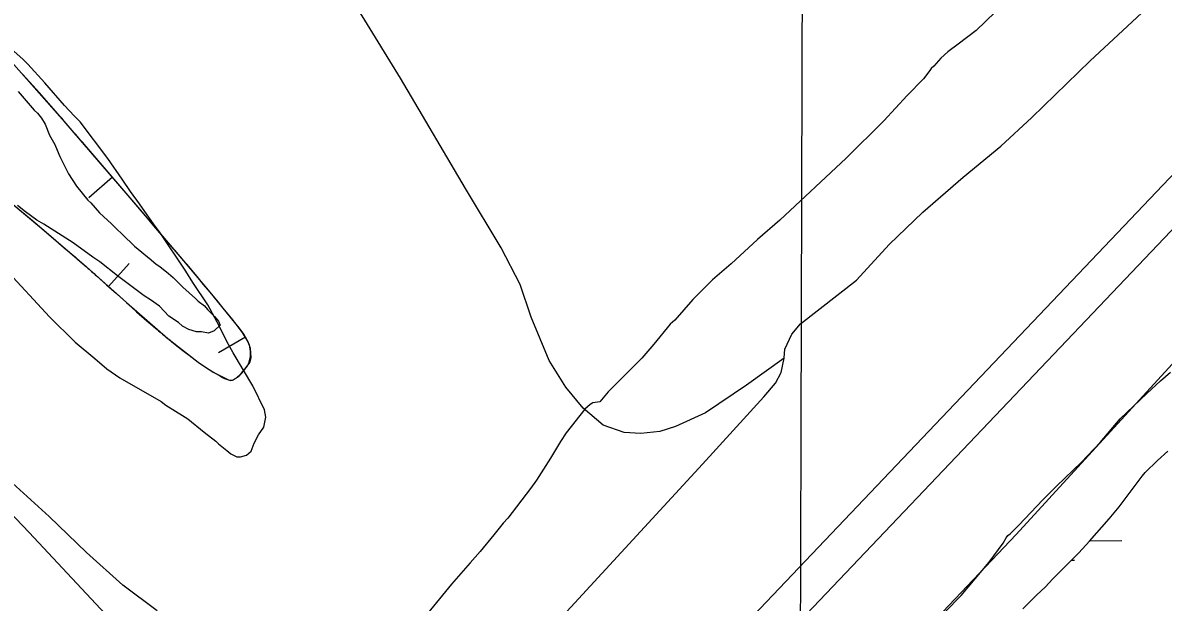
# Model space of a CAD drawing. Extents: x 3146026 to 3183936, y 897894 to 923344.
# Drawn here: x 3170529 to 3171443, y 907361 to 907825 of the extents above; entities that cross this region are included whole.
import ezdxf

# ---------------------------------------------------------------- set-up
doc = ezdxf.new("R2010")
doc.units = 0
for name, color, linetype in [('V-BORW-LINE', 7, 'Continuous'), ('V-GRID-MAJR', 7, 'Continuous'), ('V-LEVE-TOET', 7, 'Continuous'), ('V-ROAD-CNTR', 7, 'Continuous'), ('V-SITE-VEGE', 7, 'Continuous'), ('V-SURV-LINE', 7, 'Continuous'), ('V-TOPO-SHOR', 7, 'Continuous'), ('V-WETL-SWMP', 7, 'Continuous')]:
    doc.layers.add(name, color=color, linetype=linetype)

msp = doc.modelspace()

# ---------------------------------------------------------------- linework, layer by layer
at = {"layer": 'V-BORW-LINE'}
for p, q in [((3170542.46, 907768.49), (3170529.14, 907783.35)), ((3170555.65, 907753.51), (3170542.46, 907768.49)), ((3170591.19, 907712.47), (3170579.98, 907725.47)), ((3170602.37, 907699.43), (3170591.19, 907712.47)), ((3170601.07, 907700.89), (3170582.11, 907684.59)), ((3170613.54, 907686.38), (3170602.37, 907699.43)), ((3170624.68, 907673.32), (3170613.54, 907686.38)), ((3170526.31, 907675.14), (3170535.35, 907667.52)), ((3170635.83, 907660.25), (3170624.68, 907673.32)), ((3170535.35, 907667.52), (3170544.37, 907659.89)), ((3170544.37, 907659.89), (3170553.36, 907652.21)), ((3170646.96, 907647.18), (3170635.83, 907660.25)), ((3170553.36, 907652.21), (3170562.34, 907644.53)), ((3170562.34, 907644.53), (3170571.29, 907636.82)), ((3170597.82, 907613.34), (3170614.49, 907631.98)), ((3170668.73, 907621.5), (3170663.42, 907627.81)), ((3170588.25, 907622.01), (3170596.24, 907614.89)), ((3170674.01, 907615.16), (3170668.73, 907621.5)), ((3170596.24, 907614.89), (3170604.19, 907607.72)), ((3170604.19, 907607.72), (3170612.13, 907600.55)), ((3170679.28, 907608.82), (3170674.01, 907615.16)), ((3170684.51, 907602.44), (3170679.28, 907608.82)), ((3170612.13, 907600.55), (3170620.33, 907593.26)), ((3170689.75, 907596.07), (3170684.51, 907602.44)), ((3170620.33, 907593.26), (3170628.58, 907586.02)), ((3170694.97, 907589.68), (3170689.75, 907596.07)), ((3170628.58, 907586.02), (3170636.94, 907578.9)), ((3170707.45, 907572.78), (3170685.83, 907560.24)), ((3170706.14, 907575.29), (3170703.24, 907579.35)), ((3170708.56, 907570.95), (3170706.14, 907575.29)), ((3170651.3, 907566.98), (3170657.31, 907562.2)), ((3170657.31, 907562.2), (3170663.43, 907557.56)), ((3170710.68, 907566.49), (3170708.56, 907570.95)), ((3170711.61, 907561.99), (3170710.68, 907566.49)), ((3170711.6, 907557.36), (3170711.61, 907561.99)), ((3170663.43, 907557.56), (3170669.59, 907552.98)), ((3170669.59, 907552.98), (3170675.51, 907548.97)), ((3170710.41, 907552.75), (3170711.6, 907557.36)), ((3170675.51, 907548.97), (3170681.51, 907545.07)), ((3170681.51, 907545.07), (3170687.58, 907541.61)), ((3170702.95, 907542.58), (3170704.81, 907544.35)), ((3170704.81, 907544.35), (3170706.56, 907546.34)), ((3170695.73, 907538.47), (3170697.59, 907538.81)), ((3170697.59, 907538.81), (3170699.37, 907539.74)), ((3170699.37, 907539.74), (3170701.05, 907540.84)), ((3170701.05, 907540.84), (3170702.95, 907542.58))]:
    msp.add_line(p, q, dxfattribs=at)
for points in [[(3170568.75, 907738.47), (3170515.77, 907798.17)], [(3170613.54, 907686.38), (3170568.75, 907738.47)], [(3170507.99, 907690.08), (3170544.37, 907659.89)], [(3170658.1, 907634.1), (3170613.54, 907686.38)], [(3170544.37, 907659.89), (3170580.22, 907629.08)], [(3170580.22, 907629.08), (3170612.13, 907600.55)], [(3170679.28, 907608.82), (3170658.1, 907634.1)], [(3170700.18, 907583.29), (3170679.28, 907608.82)], [(3170612.13, 907600.55), (3170645.35, 907571.84)], [(3170705.2, 907576.65), (3170700.18, 907583.29)], [(3170645.35, 907571.84), (3170669.59, 907552.98)], [(3170709.62, 907569.05), (3170705.2, 907576.65)], [(3170711.55, 907563.72), (3170709.62, 907569.05)], [(3170712.06, 907556.62), (3170711.55, 907563.72)], [(3170669.59, 907552.98), (3170681.75, 907544.93)], [(3170710.96, 907552.7), (3170712.06, 907556.62)], [(3170681.75, 907544.93), (3170693.91, 907538.68)], [(3170699.99, 907540), (3170704.09, 907543.85)], [(3170704.09, 907543.85), (3170708.18, 907548.47)], [(3170708.18, 907548.47), (3170710.96, 907552.7)], [(3170693.91, 907538.68), (3170695.69, 907538.31)], [(3170695.69, 907538.31), (3170697.26, 907538.55)], [(3170697.26, 907538.55), (3170699.99, 907540)]]:
    msp.add_lwpolyline(points, dxfattribs=at)
for points in [[(3170579.98, 907725.47), (3170568.75, 907738.47), (3170555.65, 907753.51)], [(3170663.42, 907627.81), (3170658.1, 907634.1), (3170646.96, 907647.18)], [(3170571.29, 907636.82), (3170580.22, 907629.08), (3170588.25, 907622.01)], [(3170703.24, 907579.35), (3170700.18, 907583.29), (3170694.97, 907589.68)], [(3170636.94, 907578.9), (3170645.35, 907571.84), (3170651.3, 907566.98)], [(3170706.56, 907546.34), (3170708.18, 907548.47), (3170710.41, 907552.75)], [(3170687.58, 907541.61), (3170693.91, 907538.68), (3170695.73, 907538.47)]]:
    msp.add_spline(points, degree=3, dxfattribs=at)
at = {"layer": 'V-GRID-MAJR'}
msp.add_spline([(3171139.74, 903307.69), (3171158.25, 909367.47), (3171176.77, 915430.34), (3171195.29, 921493.26), (3171195.29, 921496.29)], degree=3, dxfattribs=at)
at = {"layer": 'V-LEVE-TOET'}
for points in [[(3171139.12, 907556.11), (3171139.15, 907556.27), (3171139.79, 907563.25), (3171145.25, 907575.39), (3171152.28, 907583.54), (3171197.18, 907618.61), (3171223.28, 907647.2), (3171250.17, 907673), (3171282.45, 907700.96), (3171312.73, 907725.73), (3171337.6, 907748.75), (3171384.35, 907794.19), (3171534.41, 907933.85), (3171676.49, 908074.75), (3171850.11, 908253.4), (3172006.88, 908415.57), (3172066.91, 908479.9), (3172094.48, 908521.06), (3172119.46, 908563.23), (3172199.22, 908658.18)], [(3171499.45, 907605.15), (3171325.16, 907414.93), (3171129.03, 907208.27), (3170995.5, 907060.73), (3170987.62, 907043.82), (3170987.53, 907028.45), (3170996.82, 907012.03), (3171012.69, 906993.98), (3171040.29, 906969.48), (3171066.3, 906945.19), (3171100.67, 906916.46), (3171129.87, 906892.75), (3171157.11, 906874.64), (3171180.39, 906861.53), (3171206.07, 906849.82), (3171234.95, 906839.28), (3171258.85, 906830.76), (3171298.5, 906818.97), (3171437.51, 906768.5), (3171484.1, 906747.28)], [(3170383.08, 907574.65), (3170534.27, 907416.35), (3170679.3, 907261.27), (3170735.67, 907206.27), (3170754.94, 907189.8), (3170768.25, 907178.95), (3170781.4, 907176.48), (3170796.43, 907187.77), (3170812.87, 907201.25), (3170850.55, 907229.18), (3170899.91, 907276.6), (3170927.65, 907312.97), (3170961.98, 907349.9), (3171073.62, 907471.22), (3171122.81, 907525.02), (3171132.25, 907535.95), (3171136.89, 907544.7), (3171139.12, 907556.11)]]:
    msp.add_lwpolyline(points, dxfattribs=at)
at = {"layer": 'V-ROAD-CNTR'}
msp.add_lwpolyline([(3171139.12, 907556.11), (3171109.07, 907534.33), (3171076.21, 907512.36), (3171052, 907501.32), (3171039.61, 907497.4), (3171024.23, 907495.68), (3171010.87, 907496.56), (3170994.14, 907502.44), (3170978.25, 907515.9), (3170964.17, 907532.94), (3170950.92, 907554.17), (3170936.34, 907588.98), (3170927.71, 907614.97), (3170912.51, 907644.39), (3170883.83, 907692.05), (3170831.64, 907780.35), (3170800.98, 907830.21), (3170767.14, 907880.89), (3170728.91, 907933.79), (3170660.21, 908031.36), (3170595.87, 908125.52), (3170533.72, 908217.07), (3170469.03, 908320.61)], dxfattribs=at)
at = {"layer": 'V-SITE-VEGE'}
for p, q in [((3171440.81, 907537.82), (3171448.72, 907544.72)), ((3171429.65, 907527.7), (3171440.81, 907537.82)), ((3171408.24, 907507.45), (3171429.65, 907527.7)), ((3171392.39, 907488.56), (3171408.24, 907507.45)), ((3171377.5, 907472.9), (3171392.39, 907488.56)), ((3171357.48, 907453.57), (3171377.5, 907472.9)), ((3171346.31, 907442.52), (3171357.48, 907453.57)), ((3171327.22, 907422.26), (3171346.31, 907442.52)), ((3171320.24, 907415.36), (3171327.22, 907422.26)), ((3171303.45, 907392.77), (3171314.64, 907407.98)), ((3171314.64, 907407.98), (3171316.98, 907412.13)), ((3171316.98, 907412.13), (3171318.38, 907413.98)), ((3171318.38, 907413.98), (3171320.24, 907415.36)), ((3171281.08, 907366.04), (3171303.45, 907392.77)), ((3171242.91, 907327.37), (3171281.08, 907366.04))]:
    msp.add_line(p, q, dxfattribs=at)
for points in [[(3171323.83, 907848.42), (3171293.11, 907818.5), (3171278.7, 907807.47), (3171270.34, 907801.5), (3171264.75, 907796.44), (3171259.16, 907789.99), (3171256.84, 907788.15), (3171255.9, 907786.31), (3171250.77, 907779.85), (3171237.74, 907766.5), (3171219.11, 907746.24), (3171188.85, 907716.32), (3171135.81, 907666.62), (3171117.67, 907650.98), (3171096.73, 907631.66), (3171081.84, 907618.78), (3171066.02, 907603.13), (3171051.57, 907586.54), (3171047.85, 907583.32), (3171034.8, 907567.19), (3171025.02, 907556.14), (3171016.64, 907547.39), (3170998.02, 907528.98), (3170991.5, 907521.15), (3170985.94, 907520.25), (3170983.61, 907518.88), (3170979.43, 907515.2), (3170964.51, 907496.3), (3170959.84, 907489.38), (3170951.9, 907476), (3170940.69, 907458.47), (3170936.02, 907451.56), (3170917.84, 907428.05), (3170914.11, 907423.9), (3170906.66, 907414.69), (3170895.47, 907401.33), (3170887.55, 907392.11), (3170872.64, 907375.07), (3170853.53, 907351.57)], [(3170714.61, 907487.89), (3170718.01, 907494.58), (3170722.36, 907500.79), (3170723.84, 907508.94), (3170722.92, 907514.7), (3170713.43, 907533.94), (3170697.75, 907560.41), (3170693.95, 907567.14), (3170684.93, 907584.94), (3170677.34, 907598.89), (3170665.44, 907616.71), (3170659.74, 907625.85), (3170638.81, 907657.15), (3170634.53, 907662.93), (3170622.63, 907679.78), (3170615.49, 907689.41), (3170608.83, 907699.52), (3170597.41, 907715.9), (3170575.03, 907745.28), (3170570.26, 907750.1), (3170562.63, 907758.3), (3170546.9, 907776.61), (3170533.08, 907791.56), (3170529.26, 907795.42), (3170517.33, 907806.04)], [(3170514.9, 907627.62), (3170550.65, 907589.05), (3170571.17, 907568.79), (3170586.92, 907555.75), (3170596.47, 907547.54), (3170606.98, 907540.29), (3170639.97, 907521.4), (3170643.8, 907518.5), (3170657.18, 907510.27), (3170661.48, 907507.37), (3170674.37, 907496.74), (3170683.92, 907489.5), (3170685.83, 907487.57), (3170692.52, 907482.25), (3170695.86, 907479.36), (3170700.64, 907476.93), (3170703.52, 907476.92), (3170708.32, 907478.33), (3170712.18, 907481.66), (3170714.61, 907487.89)], [(3170636.91, 907353.7), (3170609.25, 907374.22), (3170580.23, 907400.31), (3170550.3, 907429.17), (3170518.06, 907458.51)]]:
    msp.add_lwpolyline(points, dxfattribs=at)
at = {"layer": 'V-SURV-LINE'}
for points in [[(3170843.6, 907065.2), (3172276.17, 908570.83)], [(3172297.91, 908550.16), (3170865.34, 907044.53)]]:
    msp.add_lwpolyline(points, dxfattribs=at)
at = {"layer": 'V-TOPO-SHOR'}
msp.add_lwpolyline([(3170525.35, 907769.54), (3170538.23, 907754.66), (3170540.99, 907752.33), (3170544.21, 907748.14), (3170546.96, 907743.5), (3170550.61, 907734.68), (3170554.74, 907727.26), (3170556.56, 907722.62), (3170558.85, 907717.51), (3170565.72, 907703.59), (3170572.14, 907693.83), (3170581.34, 907682.67), (3170583.64, 907680.34), (3170590.54, 907672.43), (3170600.21, 907663.58), (3170603.89, 907659.86), (3170608.96, 907655.2), (3170618.63, 907645.89), (3170631.99, 907634.71), (3170636.14, 907631.44), (3170638.9, 907629.58), (3170645.82, 907623.98), (3170649.5, 907620.72), (3170657.33, 907612.81), (3170667.46, 907603.96), (3170669.76, 907601.63), (3170674.83, 907597.9), (3170677.13, 907595.11), (3170682.66, 907589.52), (3170685.88, 907585.8), (3170687.25, 907582.55), (3170682.59, 907577.95), (3170677.95, 907576.13), (3170672.41, 907577.08), (3170668.24, 907577.11), (3170662.23, 907578.99), (3170657.15, 907581.8), (3170653.93, 907584.59), (3170646.09, 907589.73), (3170638.73, 907597.64), (3170631.35, 907602.77), (3170626.28, 907606.04), (3170605.07, 907621.9), (3170590.78, 907633.09), (3170585.25, 907636.82), (3170569.58, 907648.48), (3170546.05, 907663.42), (3170540.51, 907666.69), (3170531.29, 907673.23), (3170524.84, 907678.35)], dxfattribs=at)
at = {"layer": 'V-WETL-SWMP'}
for p, q in [((3171384.08, 907409.77), (3171409.73, 907410.03)), ((3171369.24, 907394.19), (3171371.89, 907394.22))]:
    msp.add_line(p, q, dxfattribs=at)
msp.add_lwpolyline([(3171330.35, 907355.19), (3171341.38, 907366.3), (3171348.41, 907373.05), (3171354.23, 907379.2), (3171375.3, 907400.24), (3171383.73, 907409.38), (3171399.6, 907427.45), (3171407.64, 907436.98), (3171425.93, 907461.63), (3171428.35, 907464.61), (3171438.38, 907474.13), (3171446.6, 907481.47)], dxfattribs=at)

doc.saveas('drawing.dxf')
